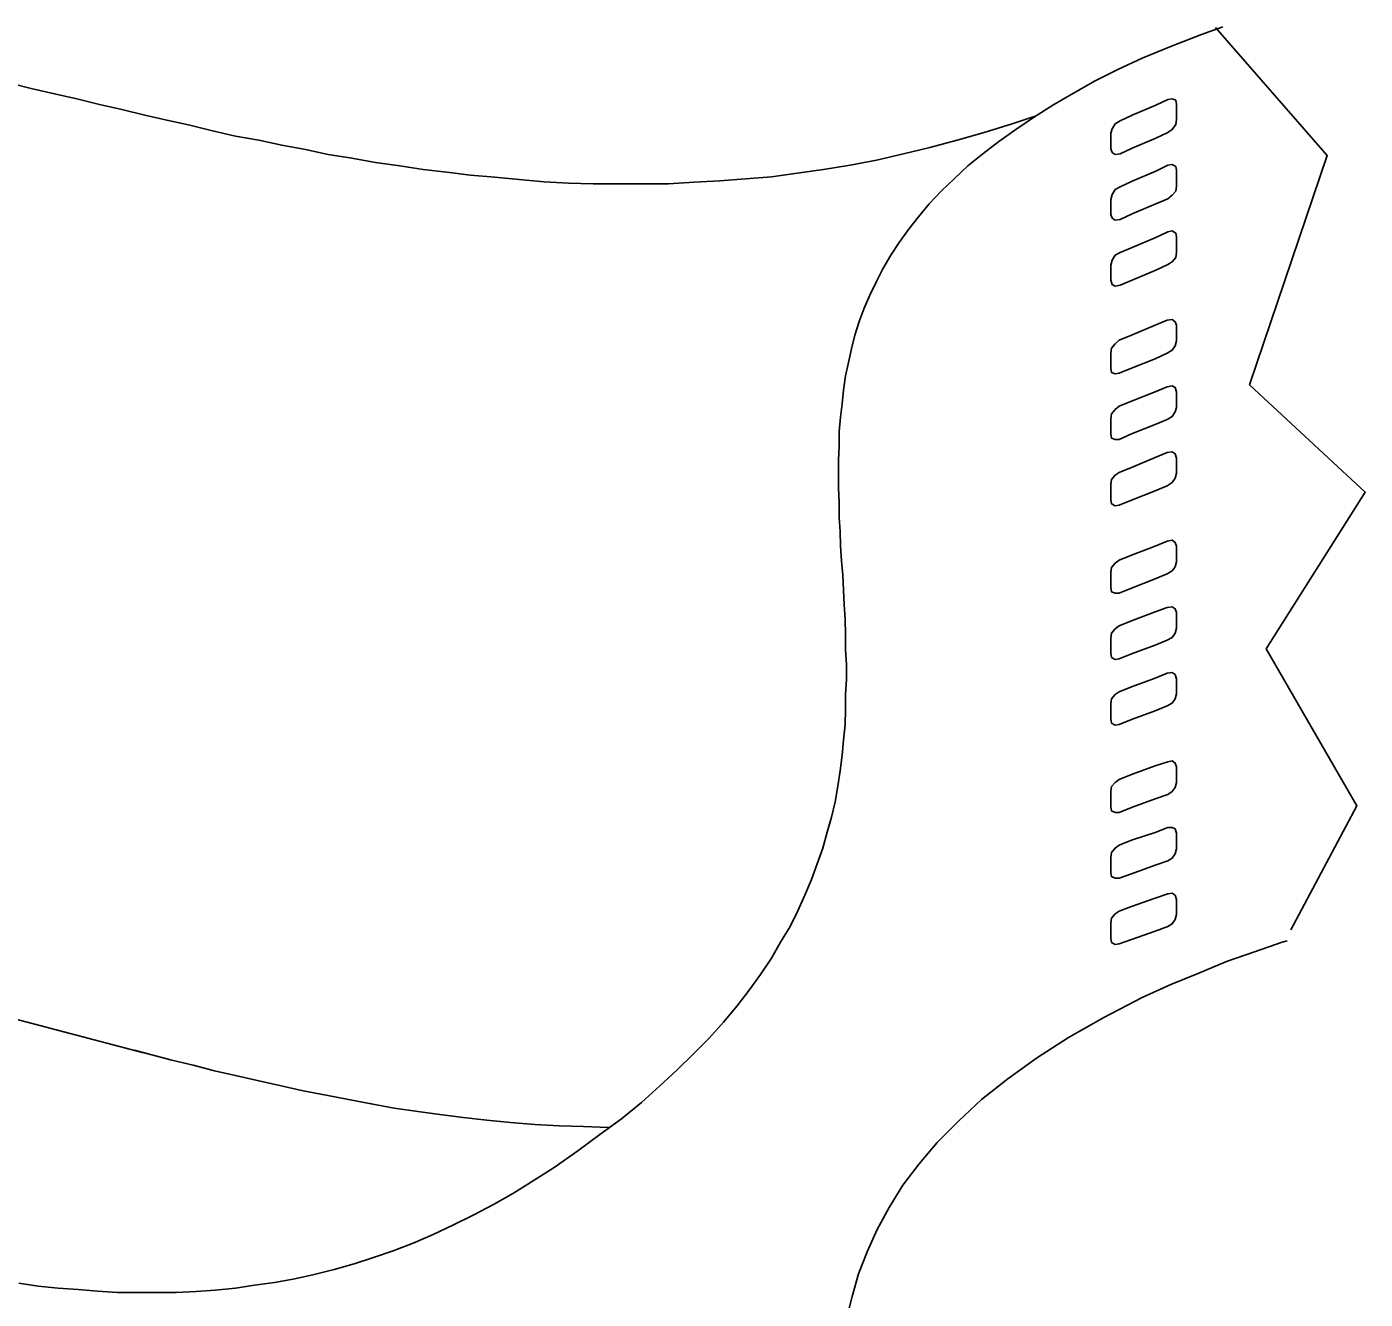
# Model space of a CAD drawing. Extents: x 638850 to 644908, y 297188 to 298900.
# Drawn here: x 639113.86 to 639142.78, y 297601.99 to 297629.5 of the extents above; entities that cross this region are included whole.
import ezdxf

# ---------------------------------------------------------------- set-up
doc = ezdxf.new("R2010")
doc.units = 0
for name, color, linetype in [('1', 7, 'Continuous'), ('16', 7, 'Continuous'), ('2', 7, 'Continuous')]:
    doc.layers.add(name, color=color, linetype=linetype)

msp = doc.modelspace()

# ---------------------------------------------------------------- linework, layer by layer
at = {"layer": '1'}
msp.add_line((639109.852, 297609.025), (639116.381, 297607.319), dxfattribs=at)
msp.add_lwpolyline([(639141.174, 297609.977), (639142.602, 297612.656), (639140.639, 297616.048), (639142.78, 297619.441), (639140.282, 297621.762), (639141.955, 297626.717), (639139.546, 297629.485)], dxfattribs=at)
at = {"layer": '16'}
for points in [[(639138.516, 297627.217), (639138.611, 297627.279), (639138.687, 297627.387), (639138.703, 297627.495), (639138.703, 297627.495), (639138.703, 297627.573), (639138.703, 297627.743), (639138.703, 297627.819), (639138.703, 297627.819), (639138.687, 297627.913), (639138.611, 297627.943), (639138.516, 297627.927), (639138.516, 297627.927), (639138.255, 297627.803), (639137.744, 297627.587), (639137.482, 297627.465), (639137.482, 297627.465), (639137.374, 297627.403), (639137.312, 297627.295), (639137.283, 297627.2), (639137.283, 297627.2), (639137.283, 297627.109), (639137.283, 297626.955), (639137.283, 297626.863), (639137.283, 297626.863), (639137.312, 297626.785), (639137.374, 297626.739), (639137.482, 297626.755), (639137.482, 297626.755), (639137.744, 297626.876), (639138.255, 297627.092), (639138.516, 297627.217), (639138.516, 297627.217), (639138.516, 297627.217)], [(639138.516, 297625.78), (639138.611, 297625.859), (639138.687, 297625.95), (639138.703, 297626.058), (639138.703, 297626.058), (639138.703, 297626.15), (639138.703, 297626.307), (639138.703, 297626.399), (639138.703, 297626.399), (639138.687, 297626.477), (639138.611, 297626.523), (639138.516, 297626.507), (639138.516, 297626.507), (639138.255, 297626.382), (639137.744, 297626.166), (639137.482, 297626.042), (639137.482, 297626.042), (639137.374, 297625.983), (639137.312, 297625.872), (639137.283, 297625.764), (639137.283, 297625.764), (639137.283, 297625.688), (639137.283, 297625.535), (639137.283, 297625.44), (639137.283, 297625.44), (639137.312, 297625.364), (639137.374, 297625.319), (639137.482, 297625.332), (639137.482, 297625.332), (639137.744, 297625.456), (639138.255, 297625.672), (639138.516, 297625.78), (639138.516, 297625.78), (639138.516, 297625.78)], [(639138.516, 297624.36), (639138.611, 297624.422), (639138.687, 297624.514), (639138.703, 297624.622), (639138.703, 297624.622), (639138.703, 297624.714), (639138.703, 297624.87), (639138.703, 297624.962), (639138.703, 297624.962), (639138.687, 297625.04), (639138.611, 297625.086), (639138.516, 297625.07), (639138.516, 297625.07), (639138.255, 297624.946), (639137.744, 297624.73), (639137.482, 297624.622), (639137.482, 297624.622), (639137.374, 297624.56), (639137.312, 297624.452), (639137.283, 297624.344), (639137.283, 297624.344), (639137.283, 297624.268), (639137.283, 297624.112), (639137.283, 297624.02), (639137.283, 297624.02), (639137.312, 297623.928), (639137.374, 297623.896), (639137.482, 297623.912), (639137.482, 297623.912), (639137.744, 297624.02), (639138.255, 297624.236), (639138.516, 297624.36), (639138.516, 297624.36), (639138.516, 297624.36)], [(639138.503, 297622.446), (639138.611, 297622.508), (639138.673, 297622.6), (639138.703, 297622.708), (639138.703, 297622.708), (639138.703, 297622.799), (639138.703, 297622.953), (639138.703, 297623.048), (639138.703, 297623.048), (639138.673, 297623.123), (639138.611, 297623.172), (639138.503, 297623.156), (639138.503, 297623.156), (639138.238, 297623.048), (639137.731, 297622.832), (639137.466, 297622.724), (639137.466, 297622.724), (639137.374, 297622.646), (639137.296, 297622.554), (639137.283, 297622.446), (639137.283, 297622.446), (639137.283, 297622.367), (639137.283, 297622.197), (639137.283, 297622.122), (639137.283, 297622.122), (639137.296, 297622.027), (639137.374, 297621.998), (639137.466, 297622.014), (639137.466, 297622.014), (639137.731, 297622.122), (639138.238, 297622.322), (639138.503, 297622.446), (639138.503, 297622.446), (639138.503, 297622.446)], [(639138.503, 297621.009), (639138.611, 297621.071), (639138.673, 297621.179), (639138.703, 297621.271), (639138.703, 297621.271), (639138.703, 297621.363), (639138.703, 297621.517), (639138.703, 297621.611), (639138.703, 297621.611), (639138.673, 297621.703), (639138.611, 297621.736), (639138.503, 297621.719), (639138.503, 297621.719), (639138.238, 297621.611), (639137.731, 297621.409), (639137.466, 297621.301), (639137.466, 297621.301), (639137.374, 297621.225), (639137.296, 297621.131), (639137.283, 297621.023), (639137.283, 297621.023), (639137.283, 297620.947), (639137.283, 297620.777), (639137.283, 297620.699), (639137.283, 297620.699), (639137.296, 297620.607), (639137.374, 297620.577), (639137.466, 297620.577), (639137.466, 297620.577), (639137.731, 297620.699), (639138.238, 297620.901), (639138.503, 297621.009), (639138.503, 297621.009), (639138.503, 297621.009)], [(639138.503, 297619.573), (639138.611, 297619.649), (639138.673, 297619.743), (639138.703, 297619.851), (639138.703, 297619.851), (639138.703, 297619.927), (639138.703, 297620.097), (639138.703, 297620.175), (639138.703, 297620.175), (639138.673, 297620.267), (639138.611, 297620.313), (639138.503, 297620.299), (639138.503, 297620.299), (639138.238, 297620.191), (639137.731, 297619.973), (639137.466, 297619.865), (639137.466, 297619.865), (639137.374, 297619.805), (639137.296, 297619.711), (639137.283, 297619.603), (639137.283, 297619.603), (639137.283, 297619.527), (639137.283, 297619.357), (639137.283, 297619.279), (639137.283, 297619.279), (639137.296, 297619.187), (639137.374, 297619.141), (639137.466, 297619.154), (639137.466, 297619.154), (639137.731, 297619.262), (639138.238, 297619.465), (639138.503, 297619.573), (639138.503, 297619.573), (639138.503, 297619.573)], [(639138.503, 297617.672), (639138.611, 297617.734), (639138.673, 297617.826), (639138.703, 297617.934), (639138.703, 297617.934), (639138.703, 297618.029), (639138.703, 297618.182), (639138.703, 297618.274), (639138.703, 297618.274), (639138.673, 297618.353), (639138.611, 297618.398), (639138.503, 297618.382), (639138.503, 297618.382), (639138.238, 297618.274), (639137.731, 297618.074), (639137.466, 297617.966), (639137.466, 297617.966), (639137.374, 297617.904), (639137.296, 297617.813), (639137.283, 297617.705), (639137.283, 297617.705), (639137.283, 297617.626), (639137.283, 297617.456), (639137.283, 297617.381), (639137.283, 297617.381), (639137.296, 297617.286), (639137.374, 297617.256), (639137.466, 297617.256), (639137.466, 297617.256), (639137.731, 297617.364), (639138.238, 297617.564), (639138.503, 297617.672), (639138.503, 297617.672), (639138.503, 297617.672)], [(639138.503, 297616.236), (639138.611, 297616.298), (639138.673, 297616.39), (639138.703, 297616.498), (639138.703, 297616.498), (639138.703, 297616.592), (639138.703, 297616.746), (639138.703, 297616.838), (639138.703, 297616.838), (639138.673, 297616.916), (639138.611, 297616.962), (639138.503, 297616.946), (639138.503, 297616.946), (639138.238, 297616.854), (639137.731, 297616.654), (639137.466, 297616.546), (639137.466, 297616.546), (639137.374, 297616.484), (639137.296, 297616.39), (639137.283, 297616.282), (639137.283, 297616.282), (639137.283, 297616.206), (639137.283, 297616.036), (639137.283, 297615.958), (639137.283, 297615.958), (639137.296, 297615.866), (639137.374, 297615.82), (639137.466, 297615.836), (639137.466, 297615.836), (639137.731, 297615.944), (639138.238, 297616.128), (639138.503, 297616.236), (639138.503, 297616.236), (639138.503, 297616.236)], [(639138.503, 297614.816), (639138.611, 297614.878), (639138.673, 297614.969), (639138.703, 297615.077), (639138.703, 297615.077), (639138.703, 297615.156), (639138.703, 297615.326), (639138.703, 297615.401), (639138.703, 297615.401), (639138.673, 297615.496), (639138.611, 297615.542), (639138.503, 297615.526), (639138.503, 297615.526), (639138.238, 297615.418), (639137.731, 297615.231), (639137.466, 297615.123), (639137.466, 297615.123), (639137.374, 297615.064), (639137.296, 297614.969), (639137.283, 297614.861), (639137.283, 297614.861), (639137.283, 297614.786), (639137.283, 297614.616), (639137.283, 297614.537), (639137.283, 297614.537), (639137.296, 297614.446), (639137.374, 297614.4), (639137.466, 297614.413), (639137.466, 297614.413), (639137.731, 297614.521), (639138.238, 297614.708), (639138.503, 297614.816), (639138.503, 297614.816), (639138.503, 297614.816)], [(639138.516, 297612.901), (639138.611, 297612.963), (639138.673, 297613.055), (639138.703, 297613.163), (639138.703, 297613.163), (639138.703, 297613.255), (639138.703, 297613.409), (639138.703, 297613.503), (639138.703, 297613.503), (639138.673, 297613.579), (639138.611, 297613.628), (639138.516, 297613.611), (639138.516, 297613.611), (639138.238, 297613.52), (639137.731, 297613.333), (639137.466, 297613.225), (639137.466, 297613.225), (639137.374, 297613.163), (639137.296, 297613.071), (639137.283, 297612.963), (639137.283, 297612.963), (639137.283, 297612.885), (639137.283, 297612.731), (639137.283, 297612.637), (639137.283, 297612.637), (639137.296, 297612.545), (639137.374, 297612.515), (639137.466, 297612.515), (639137.466, 297612.515), (639137.731, 297612.623), (639138.238, 297612.807), (639138.516, 297612.901), (639138.516, 297612.901), (639138.516, 297612.901)], [(639138.516, 297611.465), (639138.611, 297611.527), (639138.673, 297611.619), (639138.703, 297611.727), (639138.703, 297611.727), (639138.703, 297611.819), (639138.703, 297611.975), (639138.703, 297612.067), (639138.703, 297612.067), (639138.673, 297612.159), (639138.611, 297612.191), (639138.516, 297612.191), (639138.516, 297612.191), (639138.238, 297612.083), (639137.731, 297611.913), (639137.466, 297611.805), (639137.466, 297611.805), (639137.374, 297611.743), (639137.296, 297611.648), (639137.283, 297611.54), (639137.283, 297611.54), (639137.283, 297611.465), (639137.283, 297611.295), (639137.283, 297611.216), (639137.283, 297611.216), (639137.296, 297611.125), (639137.374, 297611.092), (639137.466, 297611.092), (639137.466, 297611.092), (639137.731, 297611.187), (639138.238, 297611.37), (639138.516, 297611.465), (639138.516, 297611.465), (639138.516, 297611.465)], [(639138.516, 297610.045), (639138.611, 297610.104), (639138.673, 297610.199), (639138.703, 297610.307), (639138.703, 297610.307), (639138.703, 297610.382), (639138.703, 297610.552), (639138.703, 297610.631), (639138.703, 297610.631), (639138.673, 297610.722), (639138.611, 297610.768), (639138.516, 297610.755), (639138.516, 297610.755), (639138.238, 297610.66), (639137.731, 297610.477), (639137.466, 297610.382), (639137.466, 297610.382), (639137.374, 297610.32), (639137.296, 297610.228), (639137.283, 297610.12), (639137.283, 297610.12), (639137.283, 297610.045), (639137.283, 297609.875), (639137.283, 297609.796), (639137.283, 297609.796), (639137.296, 297609.704), (639137.374, 297609.659), (639137.466, 297609.672), (639137.466, 297609.672), (639137.731, 297609.767), (639138.238, 297609.95), (639138.516, 297610.045), (639138.516, 297610.045), (639138.516, 297610.045)]]:
    msp.add_lwpolyline(points, dxfattribs=at)
at = {"layer": '2'}
for points in [[(639139.702, 297629.501), (639139.244, 297629.332), (639138.596, 297629.085), (639137.961, 297628.824), (639137.961, 297628.824), (639137.961, 297628.824), (639137.961, 297628.824), (639137.961, 297628.824), (639137.961, 297628.824), (639137.437, 297628.576), (639136.942, 297628.329), (639136.479, 297628.068), (639136.031, 297627.807), (639135.615, 297627.541), (639135.228, 297627.28), (639134.859, 297627.017), (639134.519, 297626.754)], [(639135.666, 297627.578), (639135.151, 297627.404), (639134.548, 297627.218), (639133.963, 297627.047), (639133.374, 297626.894), (639132.804, 297626.754), (639132.217, 297626.615), (639131.646, 297626.507), (639131.074, 297626.417), (639130.503, 297626.338), (639129.947, 297626.259), (639129.391, 297626.214), (639128.835, 297626.167), (639128.28, 297626.138), (639127.722, 297626.106), (639127.182, 297626.106), (639126.642, 297626.106), (639126.099, 297626.106), (639125.559, 297626.122), (639125.035, 297626.151), (639124.495, 297626.196), (639123.969, 297626.246), (639123.442, 297626.291), (639122.936, 297626.354), (639122.425, 297626.417), (639121.914, 297626.493), (639121.39, 297626.57), (639120.882, 297626.662), (639120.371, 297626.741), (639119.876, 297626.849), (639119.365, 297626.939), (639118.872, 297627.047), (639118.364, 297627.139), (639117.871, 297627.249), (639117.376, 297627.375), (639116.881, 297627.479), (639116.404, 297627.587), (639115.907, 297627.713), (639115.43, 297627.823), (639114.935, 297627.944), (639114.458, 297628.052), (639113.976, 297628.16), (639113.499, 297628.284)], [(639134.519, 297626.754), (639134.193, 297626.493), (639133.9, 297626.214), (639133.621, 297625.951), (639133.36, 297625.674), (639133.128, 297625.395), (639132.912, 297625.121), (639132.712, 297624.839), (639132.525, 297624.56), (639132.357, 297624.27), (639132.217, 297623.991), (639132.078, 297623.696), (639131.954, 297623.42), (639131.846, 297623.125), (639131.754, 297622.832), (639131.675, 297622.538), (639131.614, 297622.245), (639131.551, 297621.953), (639131.506, 297621.642), (639131.475, 297621.35), (639131.443, 297621.057), (639131.414, 297620.747), (639131.414, 297620.438), (639131.4, 297620.13), (639131.4, 297619.835), (639131.4, 297619.527), (639131.414, 297619.217), (639131.414, 297618.893), (639131.43, 297618.587), (639131.443, 297618.276), (639131.459, 297617.952), (639131.488, 297617.644), (639131.506, 297617.32), (639131.522, 297617.009), (639131.538, 297616.685), (639131.551, 297616.361), (639131.551, 297616.037), (639131.567, 297615.713), (639131.567, 297615.387), (639131.551, 297615.065), (639131.551, 297614.741), (639131.538, 297614.415), (639131.506, 297614.073), (639131.475, 297613.754), (639131.43, 297613.412), (639131.385, 297613.085), (639131.322, 297612.746), (639131.243, 297612.408), (639131.151, 297612.084), (639131.056, 297611.742), (639130.935, 297611.405), (639130.811, 297611.063), (639130.671, 297610.723), (639130.516, 297610.383), (639130.35, 297610.046), (639130.147, 297609.706), (639129.947, 297609.366), (639129.715, 297609.008), (639129.47, 297608.669), (639129.204, 297608.331), (639128.91, 297607.976), (639128.604, 297607.634), (639128.262, 297607.294), (639127.906, 297606.941), (639127.537, 297606.601), (639127.137, 297606.243), (639126.705, 297605.89), (639126.241, 297605.55), (639125.762, 297605.197), (639125.251, 297604.839), (639125.251, 297604.839), (639124.819, 297604.562), (639124.371, 297604.283), (639123.939, 297604.036), (639123.505, 297603.806), (639123.06, 297603.588), (639122.641, 297603.388), (639122.209, 297603.201), (639121.777, 297603.035), (639121.345, 297602.893), (639120.929, 297602.756), (639120.495, 297602.632), (639120.063, 297602.524), (639119.646, 297602.432), (639119.212, 297602.353), (639118.78, 297602.292), (639118.364, 297602.229), (639117.93, 297602.184), (639117.513, 297602.153), (639117.081, 297602.137), (639116.663, 297602.137), (639116.231, 297602.137), (639115.815, 297602.137), (639115.383, 297602.166), (639114.964, 297602.2), (639114.532, 297602.229), (639114.1, 297602.274), (639113.686, 297602.337)], [(639131.567, 297601.565), (639131.691, 297602.044), (639131.832, 297602.539), (639132.015, 297603.016), (639132.235, 297603.496), (639132.494, 297603.975), (639132.789, 297604.454), (639133.144, 297604.915), (639133.531, 297605.379), (639133.995, 297605.842), (639134.49, 297606.306), (639135.059, 297606.754), (639135.678, 297607.201), (639136.371, 297607.651), (639137.129, 297608.083), (639137.961, 297608.515), (639137.961, 297608.515), (639138.58, 297608.792), (639139.181, 297609.037), (639139.784, 297609.289), (639140.389, 297609.503), (639140.988, 297609.706), (639141.095, 297609.739)], [(639116.181, 297607.372), (639116.526, 297607.28), (639116.989, 297607.156), (639117.453, 297607.048), (639117.916, 297606.925), (639118.393, 297606.817), (639118.872, 297606.709), (639119.352, 297606.601), (639119.831, 297606.493), (639120.324, 297606.4), (639120.805, 297606.306), (639121.3, 297606.214), (639121.793, 297606.121), (639122.304, 297606.045), (639122.781, 297605.982), (639123.289, 297605.919), (639123.8, 297605.858), (639124.311, 297605.811), (639124.833, 297605.766), (639125.359, 297605.737), (639125.886, 297605.721), (639126.426, 297605.703), (639126.45, 297605.703)]]:
    msp.add_lwpolyline(points, dxfattribs=at)

doc.saveas('drawing.dxf')
